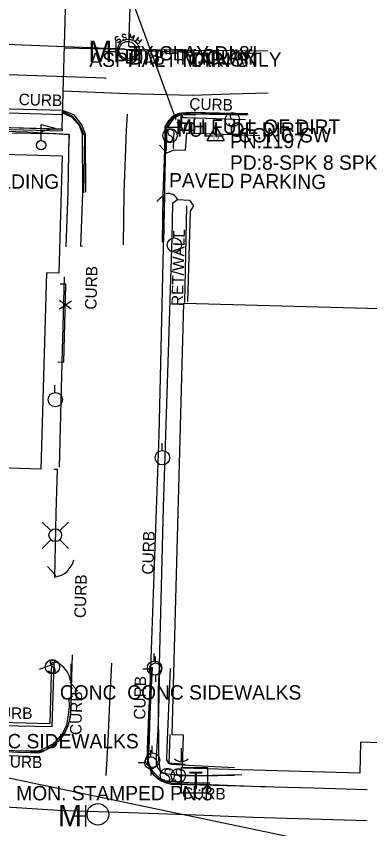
# Model space of a CAD drawing. Extents: x 978516 to 993312, y 1836504 to 1846212.
# Drawn here: x 992682.6 to 992805.5, y 1842600.5 to 1842882.7 of the extents above; entities that cross this region are included whole.
import ezdxf

# ---------------------------------------------------------------- set-up
doc = ezdxf.new("R2010")
doc.units = 0
for name, color, linetype in [('Concrete Walk Type Special', 7, 'Continuous'), ('R_Proposed Road', 7, 'Continuous'), ('S_BASELINE', 7, 'Continuous'), ('S_BUILDING', 7, 'Continuous'), ('S_CATCH_BASIN_ANNOT', 7, 'Continuous'), ('S_CURB', 7, 'Continuous'), ('S_CURB_ANNOT', 7, 'Continuous'), ('S_DRG_PT_SYM', 7, 'Continuous'), ('S_DROP_INLET', 7, 'Continuous'), ('S_DROP_INLET_ANNOT', 7, 'Continuous'), ('S_EDGE_CONCRETE', 7, 'Continuous'), ('S_EDGE_PAVEMENT', 7, 'Continuous'), ('S_FENCE', 7, 'Continuous'), ('S_FLAG_POLE', 7, 'Continuous'), ('S_GAS_UTILITIES', 7, 'Continuous'), ('S_IRON_PIN_ANNOT', 7, 'Continuous'), ('S_LANDSCAPING', 7, 'Continuous'), ('S_MANHOLE', 7, 'Continuous'), ('S_PARKING', 7, 'Continuous'), ('S_PARKING_ANNOT', 7, 'Continuous'), ('S_PAVEMENT_CROWN', 7, 'Continuous'), ('S_PRIMARY_CTL_ANNOT', 7, 'Continuous'), ('S_SANITARY_SEWER', 7, 'Continuous'), ('S_SANITARY_SEWER_ANNOT', 7, 'Continuous'), ('S_SECONDARY_CTL', 7, 'Continuous'), ('S_SECONDARY_CTL_ANNOT', 7, 'Continuous'), ('S_SIDEWALK', 7, 'Continuous'), ('S_SIGN', 7, 'Continuous'), ('S_STORM_SEWER', 7, 'Continuous'), ('S_STORM_SEWER_ANNOT', 7, 'Continuous'), ('S_SURVEY_TEXT_ANNOT', 7, 'Continuous'), ('S_TELEPHONE_UTILITIES', 7, 'Continuous'), ('S_UTILITY_POLE', 7, 'Continuous'), ('S_UTL_PT_SYM', 7, 'Continuous')]:
    doc.layers.add(name, color=color, linetype=linetype)

msp = doc.modelspace()

# ---------------------------------------------------------------- linework, layer by layer
at = {"layer": 'Concrete Walk Type Special'}
for p, q in [((992598.62, 1842845.75), (992698.58, 1842842.91)), ((992598.63, 1842846.42), (992698.59, 1842843.57)), ((992698.59, 1842843.57), (992698.58, 1842842.91))]:
    msp.add_line(p, q, dxfattribs=at)
at = {"layer": 'R_Proposed Road'}
for p, q in [((992698.6, 1842843.61), (992699.9, 1842889.37)), ((992526.51, 1842853.51), (992698.74, 1842848.61)), ((992526.55, 1842855.01), (992698.78, 1842850.11)), ((992528.4, 1842848.46), (992698.6, 1842843.61))]:
    msp.add_line(p, q, dxfattribs=at)
at = {"layer": 'S_BASELINE'}
msp.add_line((992621.63, 1842630.37), (992964.55, 1842558.78), dxfattribs=at)
at = {"layer": 'S_BUILDING'}
for points in [[(992693.14, 1842793.58), (992691.15, 1842725.45), (992673.44, 1842725.97), (992672.84, 1842705.35), (992654.21, 1842705.89), (992654.15, 1842704.03), (992605.68, 1842705.44), (992606.32, 1842727.42), (992603.37, 1842727.51), (992605.36, 1842795.76), (992603.63, 1842795.81), (992605.09, 1842845.94), (992644.8, 1842844.78), (992644.54, 1842835.81), (992698.57, 1842834.23), (992697.38, 1842793.45)], [(992740.86, 1842783.07), (992813.32, 1842781.14), (992809.3, 1842630.34), (992802.33, 1842630.53), (992802.05, 1842619.86), (992740.42, 1842621.51), (992740.73, 1842633.01), (992736.86, 1842633.11)]]:
    msp.add_lwpolyline(points, close=True, dxfattribs=at)
at = {"layer": 'S_CURB'}
for points in [[(992706.13, 1842821.46), (992706.42, 1842841.13), (992704.88, 1842844.8), (992702.21, 1842848.09), (992699.13, 1842849.37), (992698.76, 1842849.38)], [(992740.68, 1842848.87), (992743.3, 1842848.86), (992763.23, 1842848.54)], [(992734.82, 1842836.09), (992735.02, 1842843.78)], [(992735.04, 1842835.2), (992732.42, 1842837.96)], [(992734.38, 1842821.21), (992731.54, 1842818.41)], [(992733.99, 1842804.36), (992734.29, 1842820.63), (992734.25, 1842821.08)], [(992705.6, 1842802.77), (992705.52, 1842802.94)], [(992696.44, 1842688.45), (992693.44, 1842691.64)], [(992644.79, 1842637.22), (992665.06, 1842636.68), (992683.14, 1842636.3), (992695.12, 1842636.06), (992695.43, 1842646.66), (992695.77, 1842658.01)], [(992695.55, 1842657.68), (992690.6, 1842655.86)], [(992749.95, 1842616.33), (992744.73, 1842616.38), (992737.04, 1842616.82), (992734.29, 1842617.15), (992732.42, 1842618.08), (992731.11, 1842619.33), (992730.1, 1842620.48), (992729.43, 1842621.7), (992728.67, 1842623.89), (992728.8, 1842628.05), (992729.23, 1842640.31), (992730.04, 1842656.58)], [(992701.25, 1842651.46), (992704.07, 1842648.24)], [(992700.95, 1842646.02), (992701.04, 1842642.97), (992700.6, 1842639.27), (992700.13, 1842636.46), (992698.85, 1842633.82), (992697.82, 1842632.51), (992696.76, 1842631.24), (992695.21, 1842629.91), (992692.42, 1842628.35), (992690.32, 1842627.47), (992685.2, 1842627.45), (992673.35, 1842627.93)]]:
    msp.add_lwpolyline(points, dxfattribs=at)
at = {"layer": 'S_DRG_PT_SYM'}
msp.add_lwpolyline([(992738.6, 1842845.88), (992738.6, 1842845.93), (992738.6, 1842845.88), (992738.55, 1842845.88), (992738.6, 1842845.88), (992738.6, 1842845.83), (992738.6, 1842845.88), (992738.65, 1842845.88)], dxfattribs=at)
at = {"layer": 'S_DROP_INLET'}
msp.add_lwpolyline([(992740.25, 1842848.7), (992737.25, 1842847.28), (992735.19, 1842844.2), (992740.11, 1842844.06), (992740.32, 1842848.51)], dxfattribs=at)
at = {"layer": 'S_EDGE_CONCRETE'}
msp.add_lwpolyline([(992734.75, 1842844.15), (992736.09, 1842846.36), (992737.62, 1842847.76), (992738.73, 1842848.36), (992739.95, 1842848.84), (992739.63, 1842844.13)], close=True, dxfattribs=at)
at = {"layer": 'S_EDGE_PAVEMENT'}
for points in [[(992770.25, 1842856.05), (992757.08, 1842855.65), (992743.91, 1842855.25), (992721.27, 1842855.78), (992698.97, 1842856.76)], [(992706.81, 1842821.6), (992706.74, 1842841.77), (992705.48, 1842845.05), (992702.75, 1842848.49), (992698.96, 1842849.88)], [(992733.49, 1842804.25), (992733.75, 1842820.47), (992734.27, 1842836.36), (992734.35, 1842844.04), (992734.41, 1842844.39), (992735.84, 1842846.67), (992737.51, 1842848.1), (992738.61, 1842848.6), (992740.24, 1842849.18), (992743.48, 1842849.46), (992763.2, 1842848.97)], [(992762.63, 1842848.47), (992743.82, 1842849.19), (992739.14, 1842849)], [(992734.61, 1842843.36), (992733.98, 1842812.53), (992732.21, 1842737.39), (992729.36, 1842656.24)], [(992701.61, 1842641.63), (992702.18, 1842660.93)], [(992701.61, 1842657.81), (992701.6, 1842651.45), (992701.57, 1842646.01), (992701.61, 1842642.72), (992701.39, 1842639.23), (992700.59, 1842636.23), (992699.35, 1842633.57), (992698.29, 1842632.12), (992697.18, 1842630.77), (992695.34, 1842629.36), (992692.91, 1842627.84), (992689.73, 1842627.09), (992685.1, 1842626.91), (992673.34, 1842627.55)], [(992750.21, 1842615.8), (992744.89, 1842615.88), (992737.04, 1842616.23), (992734.14, 1842616.79), (992732.26, 1842617.63), (992730.61, 1842619.05), (992729.58, 1842620.27), (992728.96, 1842621.75), (992728.43, 1842623.41), (992728.27, 1842628), (992728.72, 1842640.23), (992729.49, 1842656.58)], [(992729.36, 1842656.24), (992728.32, 1842626.01)], [(992673.34, 1842627.53), (992690.28, 1842626.87)], [(992690.88, 1842625.47), (992675.95, 1842625.89), (992673.28, 1842625.96)], [(992737.55, 1842615.95), (992769.28, 1842615.18)], [(992804.63, 1842614.02), (992786.12, 1842614.55), (992767.61, 1842615.09), (992750.31, 1842615.81)]]:
    msp.add_lwpolyline(points, dxfattribs=at)
msp.add_arc((992686.16, 1842641.76), 15.45, 285.4676, 359.5411, dxfattribs=at)
for centre, major_axis, ratio, start_param, end_param in [((992740.72, 1842842.98), (2.2, 5.89), 0.970476, 0.627991, 1.856761), ((992737.64, 1842625.3), (5.7, -7.41), 0.999487, 3.980815, 5.616784)]:
    msp.add_ellipse(centre, major_axis=major_axis, ratio=ratio, start_param=start_param, end_param=end_param, dxfattribs=at)
at = {"layer": 'S_FENCE'}
for p, q in [((992697.63, 1842781.11), (992701.8, 1842783.87)), ((992701.72, 1842781), (992697.71, 1842783.98))]:
    msp.add_line(p, q, dxfattribs=at)
for points in [[(992697.06, 1842762.65), (992699.16, 1842762.59), (992699.91, 1842789.67), (992697.89, 1842789.68)], [(992699.77, 1842784.49), (992699.91, 1842789.67), (992697.89, 1842789.68)], [(992697.06, 1842762.65), (992699.16, 1842762.59), (992699.66, 1842780.49)]]:
    msp.add_lwpolyline(points, dxfattribs=at)
at = {"layer": 'S_FLAG_POLE'}
for p, q in [((992691.29, 1842839.59), (992691.29, 1842845.13)), ((992691.29, 1842845.13), (992696.06, 1842843.85)), ((992696.06, 1842843.85), (992691.29, 1842842.57))]:
    msp.add_line(p, q, dxfattribs=at)
msp.add_circle((992691.29, 1842837.96), 1.63, dxfattribs=at)
at = {"layer": 'S_GAS_UTILITIES'}
msp.add_line((992713.64, 1842861.19), (992671.82, 1842862.61), dxfattribs=at)
at = {"layer": 'S_IRON_PIN_ANNOT'}
msp.add_lwpolyline([(992741.23, 1842783.27), (992741.91, 1842816.87)], dxfattribs=at)
at = {"layer": 'S_MANHOLE'}
for p, q in [((992717.4, 1842866.77), (992717.4, 1842874.27)), ((992713.22, 1842870.48), (992717.4, 1842870.48)), ((992706.82, 1842601.23), (992706.82, 1842608.73)), ((992702.64, 1842604.94), (992706.82, 1842604.94))]:
    msp.add_line(p, q, dxfattribs=at)
for centre in [(992721.59, 1842871.04), (992711.02, 1842605.5)]:
    msp.add_circle(centre, 3.75, dxfattribs=at)
at = {"layer": 'S_PARKING'}
for points in [[(992734.78, 1842835.17), (992737.55, 1842836.29), (992741.44, 1842836.18), (992741.95, 1842842.29), (992767.17, 1842841.28)], [(992738.86, 1842819.04), (992742.87, 1842818.87), (992744.27, 1842816.94), (992743.08, 1842815.08), (992742.16, 1842783.65)], [(992696.08, 1842687.93), (992696.51, 1842710.13), (992696.92, 1842725.28), (992695.69, 1842725.31)], [(992620.71, 1842638.42), (992630.99, 1842638.41), (992663.79, 1842637.85), (992694.47, 1842637.11), (992695.02, 1842658.24)], [(992695.02, 1842658.24), (992696.52, 1842658.35)]]:
    msp.add_lwpolyline(points, dxfattribs=at)
for centre, major_axis, ratio, start_param, end_param in [((992735.39, 1842817.15), (-0.5, 3.98), 0.983745, 5.081411, 6.346695), ((992695.04, 1842695.62), (7, 3.36), 0.999256, 4.399121, 5.615917), ((992693.28, 1842650.7), (-3.36, 7.65), 0.988138, 4.442451, 5.463293)]:
    msp.add_ellipse(centre, major_axis=major_axis, ratio=ratio, start_param=start_param, end_param=end_param, dxfattribs=at)
at = {"layer": 'S_PAVEMENT_CROWN'}
for points in [[(992770.07, 1842870.58), (992757.25, 1842870.72), (992744.43, 1842870.87), (992720, 1842871.17), (992699.39, 1842871.63)], [(992719.94, 1842803.38), (992720.18, 1842821.5), (992720.96, 1842843.11), (992721.28, 1842848.72)], [(992715.76, 1842657.98), (992715.09, 1842644.44), (992714.5, 1842630.91), (992713.8, 1842619.05)], [(992804.66, 1842603.3), (992784.76, 1842603.88), (992764.86, 1842604.46), (992745.07, 1842605.18), (992725.28, 1842605.9), (992711.25, 1842606.39), (992697.23, 1842606.88), (992677.22, 1842608.09), (992672.64, 1842608.37)]]:
    msp.add_lwpolyline(points, dxfattribs=at)
at = {"layer": 'S_SANITARY_SEWER'}
for p, q in [((992721.81, 1842872.39), (992722.37, 1842889.64)), ((992720.27, 1842871.32), (992579.42, 1842876.68)), ((992717.08, 1842875.23), (992717, 1842874.84)), ((992717.62, 1842875.62), (992717.08, 1842875.23)), ((992718.04, 1842875.54), (992717.62, 1842875.62)), ((992724.05, 1842873.99), (992725.29, 1842875.46)), ((992717, 1842874.84), (992717.19, 1842874.57)), ((992717.19, 1842874.57), (992717.62, 1842874.46)), ((992717.62, 1842874.46), (992718.16, 1842874.81)), ((992718.16, 1842873.64), (992717.77, 1842873.72)), ((992718.16, 1842874.81), (992718.63, 1842874.73)), ((992718.7, 1842874.03), (992718.16, 1842873.64)), ((992718.63, 1842874.73), (992718.78, 1842874.46)), ((992718.78, 1842874.46), (992718.7, 1842874.03)), ((992724.71, 1842874.77), (992725.68, 1842873.95)), ((992726.26, 1842874.65), (992725.02, 1842873.18)), ((992721.99, 1842870.93), (992743.3, 1842870.25))]:
    msp.add_line(p, q, dxfattribs=at)
for points in [[(992720.72, 1842876.16), (992720.37, 1842876.43), (992719.71, 1842876.36), (992719.48, 1842876.01), (992719.52, 1842875.7), (992719.87, 1842875.39), (992720.49, 1842875.5), (992720.87, 1842875.19), (992720.91, 1842874.88), (992720.64, 1842874.5), (992720.02, 1842874.42), (992719.67, 1842874.69)], [(992723.16, 1842874.3), (992723.7, 1842876.16), (992722.66, 1842875.15), (992722.27, 1842876.59), (992721.73, 1842874.73)]]:
    msp.add_lwpolyline(points, dxfattribs=at)
msp.add_circle((992721.4, 1842870.93), 3.05, dxfattribs=at)
at = {"layer": 'S_SECONDARY_CTL'}
for p, q in [((992751.94, 1842844.53), (992748.93, 1842839.58)), ((992751.94, 1842844.53), (992754.89, 1842839.58)), ((992748.93, 1842839.58), (992754.89, 1842839.58))]:
    msp.add_line(p, q, dxfattribs=at)
for radius in [0.311, 0.183, 0.103]:
    msp.add_circle((992751.94, 1842841.92), radius, dxfattribs=at)
at = {"layer": 'S_SIDEWALK'}
for points in [[(992705.08, 1842802.74), (992705.74, 1842821.44), (992705.61, 1842841.78), (992704.59, 1842844.79), (992702.24, 1842847.59), (992698.8, 1842849.1), (992698.75, 1842849.1)], [(992762.29, 1842846.74), (992741.82, 1842847.45), (992740.55, 1842847.48), (992740.58, 1842848.65)], [(992699.99, 1842802.64), (992700.69, 1842821.75), (992701, 1842841.59), (992686.37, 1842842.48), (992662.35, 1842843.19), (992640.85, 1842843.71)], [(992681.16, 1842842.29), (992693.96, 1842841.98)], [(992700.95, 1842836.47), (992701.09, 1842841.72), (992693.96, 1842841.98)], [(992737.35, 1842836.8), (992737.53, 1842843.28), (992735.23, 1842843.35)], [(992738.86, 1842819.04), (992737.01, 1842817.71), (992736.67, 1842805.65), (992733.74, 1842712.06), (992732.24, 1842652.98)], [(992697.66, 1842726.07), (992698.64, 1842762.47), (992699.41, 1842792.18)], [(992732.43, 1842656.08), (992731.92, 1842636.91), (992731.24, 1842625.13), (992731.26, 1842623.09), (992731.81, 1842621.56), (992732.95, 1842620.36), (992734.42, 1842619.52), (992746.88, 1842618.93), (992758.46, 1842619.12)], [(992758.53, 1842621.7), (992740.27, 1842622.54), (992736.69, 1842622.8), (992735.8, 1842623.07), (992734.94, 1842624.48), (992735.06, 1842628.66), (992735.64, 1842642.43), (992736.22, 1842656.21)], [(992761.09, 1842619.25), (992740.36, 1842618.81), (992732.85, 1842619.84), (992732.15, 1842624.44), (992732.1, 1842646.03), (992732.24, 1842652.98)], [(992741.4, 1842622.81), (992735.82, 1842623.27), (992736.09, 1842633.26)]]:
    msp.add_lwpolyline(points, dxfattribs=at)
at = {"layer": 'S_SIGN'}
for centre in [(992757.76, 1842846.84), (992736.08, 1842841.28), (992695.21, 1842656.75), (992735.14, 1842619.03), (992739, 1842618.95)]:
    msp.add_circle(centre, 2.49, dxfattribs=at)
for centre, radius, start, end in [((992758.45, 1842848.17), 1.5, 167.1196, 241.9813), ((992757.83, 1842848.11), 0.95, 16.5258, 156.8957), ((992757.35, 1842845.5), 1.4, 358.6529, 73.7063), ((992757.61, 1842846.02), 1.28, 204.641, 335.359), ((992736.77, 1842842.6), 1.5, 167.1196, 241.9813), ((992736.15, 1842842.54), 0.95, 16.5258, 156.8957), ((992735.67, 1842839.93), 1.4, 358.6529, 73.7063), ((992735.93, 1842840.45), 1.28, 204.641, 335.359), ((992695.9, 1842658.07), 1.5, 167.1196, 241.9813), ((992695.29, 1842658.02), 0.95, 16.5258, 156.8957), ((992695.06, 1842655.93), 1.28, 204.641, 335.359), ((992694.8, 1842655.41), 1.4, 358.6529, 73.7063), ((992735.21, 1842620.3), 0.95, 16.5258, 156.8957), ((992739.07, 1842620.22), 0.95, 16.5258, 156.8957), ((992735.82, 1842620.36), 1.5, 167.1196, 241.9813), ((992734.72, 1842617.69), 1.4, 358.6529, 73.7063), ((992739.69, 1842620.28), 1.5, 167.1196, 241.9813), ((992738.59, 1842617.61), 1.4, 358.6529, 73.7063), ((992734.98, 1842618.21), 1.28, 204.641, 335.359), ((992738.85, 1842618.13), 1.28, 204.641, 335.359)]:
    msp.add_arc(centre, radius, start, end, dxfattribs=at)
at = {"layer": 'S_STORM_SEWER'}
msp.add_line((992722.54, 1842889.31), (992738.08, 1842846.88), dxfattribs=at)
at = {"layer": 'S_TELEPHONE_UTILITIES'}
msp.add_lwpolyline([(992740.08, 1842612.81), (992740.08, 1842621.81), (992749.08, 1842621.81), (992749.08, 1842612.81)], close=True, dxfattribs=at)
at = {"layer": 'S_UTILITY_POLE'}
for p, q in [((992737.45, 1842805.76), (992737.45, 1842808.24)), ((992696.07, 1842752.08), (992696.07, 1842754.56)), ((992733.31, 1842731.91), (992733.31, 1842734.39)), ((992694.61, 1842704.06), (992691.63, 1842707.05)), ((992697.79, 1842704.06), (992700.77, 1842707.05)), ((992694.61, 1842700.89), (992691.63, 1842697.9)), ((992697.79, 1842700.89), (992700.77, 1842697.9)), ((992730.58, 1842658.86), (992730.58, 1842661.34)), ((992731.06, 1842658.07), (992731.06, 1842660.32)), ((992728.97, 1842655.94), (992726.64, 1842655.94)), ((992731.14, 1842651.52), (992731.14, 1842653.85)), ((992729.45, 1842625.51), (992729.45, 1842627.76)), ((992729.93, 1842626.84), (992729.93, 1842629.32)), ((992739.97, 1842628.53), (992739.97, 1842623.8)), ((992727.36, 1842623.38), (992725.03, 1842623.38)), ((992729.53, 1842618.96), (992729.53, 1842621.28))]:
    msp.add_line(p, q, dxfattribs=at)
for centre, radius in [((992737.6, 1842803.24), 2.5), ((992696.22, 1842749.56), 2.5), ((992733.45, 1842729.39), 2.5), ((992696.21, 1842702.48), 2.21), ((992730.72, 1842656.34), 2.5), ((992731.06, 1842655.96), 2.13), ((992730.07, 1842624.32), 2.5), ((992729.45, 1842623.4), 2.13)]:
    msp.add_circle(centre, radius, dxfattribs=at)
msp.add_arc((992740.04, 1842627.23), 3.41, 226.3972, 313.6028, dxfattribs=at)
at = {"layer": 'S_UTL_PT_SYM'}
for points in [[(992721.81, 1842872.39), (992721.81, 1842872.44), (992721.81, 1842872.39), (992721.76, 1842872.39), (992721.81, 1842872.39), (992721.81, 1842872.34), (992721.81, 1842872.39), (992721.86, 1842872.39)], [(992720.27, 1842871.32), (992720.27, 1842871.37), (992720.27, 1842871.32), (992720.22, 1842871.32), (992720.27, 1842871.32), (992720.27, 1842871.27), (992720.27, 1842871.32), (992720.32, 1842871.32)], [(992721.4, 1842870.93), (992721.4, 1842870.98), (992721.4, 1842870.93), (992721.35, 1842870.93), (992721.4, 1842870.93), (992721.4, 1842870.88), (992721.4, 1842870.93), (992721.45, 1842870.93)], [(992721.99, 1842870.93), (992721.99, 1842870.98), (992721.99, 1842870.93), (992721.94, 1842870.93), (992721.99, 1842870.93), (992721.99, 1842870.88), (992721.99, 1842870.93), (992722.04, 1842870.93)], [(992743.3, 1842870.25), (992743.3, 1842870.3), (992743.3, 1842870.25), (992743.24, 1842870.25), (992743.3, 1842870.25), (992743.3, 1842870.2), (992743.3, 1842870.25), (992743.35, 1842870.25)], [(992713.64, 1842861.19), (992713.64, 1842861.24), (992713.64, 1842861.19), (992713.59, 1842861.19), (992713.64, 1842861.19), (992713.64, 1842861.14), (992713.64, 1842861.19), (992713.69, 1842861.19)], [(992738.08, 1842846.88), (992738.08, 1842846.93), (992738.08, 1842846.88), (992738.03, 1842846.88), (992738.08, 1842846.88), (992738.08, 1842846.83), (992738.08, 1842846.88), (992738.13, 1842846.88)]]:
    msp.add_lwpolyline(points, dxfattribs=at)

# ---------------------------------------------------------------- texts
at = {"layer": 'S_CATCH_BASIN_ANNOT'}
msp.add_text('FULL OF DIRT', height=5, dxfattribs=at).set_placement((992738.6, 1842840.88))
at = {"layer": 'S_CURB_ANNOT'}
for rotation, p in [(358.4454, (992683.42, 1842851.9)), (358.4454, (992742.76, 1842850.34)), (88.4454, (992710.49, 1842780.79)), (88.4454, (992730.33, 1842688.76)), (88.4454, (992706.77, 1842673.66)), (88.8373, (992727.49, 1842638.38)), (88.8373, (992705.28, 1842633.02)), (358.8373, (992676.5, 1842621.89)), (358.8373, (992740.26, 1842610.92))]:
    msp.add_text('CURB', height=4, rotation=rotation, dxfattribs=at).set_placement(p)
msp.add_text('CURB', height=4, dxfattribs=at).set_placement((992673.12, 1842638.64))
at = {"layer": 'S_DROP_INLET_ANNOT'}
msp.add_text('D.I.', height=4, rotation=88.4454, dxfattribs=at).set_placement((992744.85, 1842842.42))
at = {"layer": 'S_LANDSCAPING'}
msp.add_text('RET/WALL', height=4, rotation=88.4454, dxfattribs=at).set_placement((992740.57, 1842782.02))
at = {"layer": 'S_MANHOLE'}
for p in [(992707.71, 1842866.86), (992697.14, 1842601.33)]:
    msp.add_text('M', height=7.46, dxfattribs=at).set_placement(p)
at = {"layer": 'S_PARKING_ANNOT'}
msp.add_text('PAVED PARKING', height=5.0005, rotation=359.3296, dxfattribs=at).set_placement((992735.74, 1842823.32))
at = {"layer": 'S_PRIMARY_CTL_ANNOT'}
msp.add_text('PD:ARDOT STD. MON. STAMPED PN:3', height=5, dxfattribs=at).set_placement((992629.13, 1842610.37))
at = {"layer": 'S_SANITARY_SEWER_ANNOT'}
for s, p in [('TY:CLAY DI:8"', (992721.81, 1842867.39)), ('DI:8" TY:CLAY', (992720.27, 1842866.32)), ('DI:8" TY:CLAY', (992721.99, 1842865.93)), ('DIR ONLY', (992743.3, 1842865.25))]:
    msp.add_text(s, height=5, dxfattribs=at).set_placement(p)
at = {"layer": 'S_SECONDARY_CTL'}
msp.add_text('TV', height=1.5, dxfattribs=at).set_placement((992750.74, 1842839.91))
at = {"layer": 'S_SECONDARY_CTL_ANNOT'}
for s, p in [('PN:1197', (992756.94, 1842836.92)), ('PD:8-SPK 8 SPK', (992756.94, 1842829.42))]:
    msp.add_text(s, height=5, dxfattribs=at).set_placement(p)
at = {"layer": 'S_STORM_SEWER_ANNOT'}
msp.add_text('MH FULL OF DIRT', height=5, dxfattribs=at).set_placement((992738.08, 1842841.88))
at = {"layer": 'S_SURVEY_TEXT_ANNOT'}
for s, p in [('ASPHALT MAIN ST', (992708.05, 1842865.15)), ('CONC SW', (992759.74, 1842838.9)), ('2 STORY BRICK BUILDING', (992613.21, 1842822.83)), ('CONC  CONC SIDEWALKS', (992697.79, 1842645.37)), ('CONC SIDEWALKS', (992664.66, 1842628.43))]:
    msp.add_text(s, height=5, dxfattribs=at).set_placement(p)
at = {"layer": 'S_TELEPHONE_UTILITIES'}
msp.add_text('T', height=6, dxfattribs=at).set_placement((992742.64, 1842614.31))

doc.saveas('drawing.dxf')
